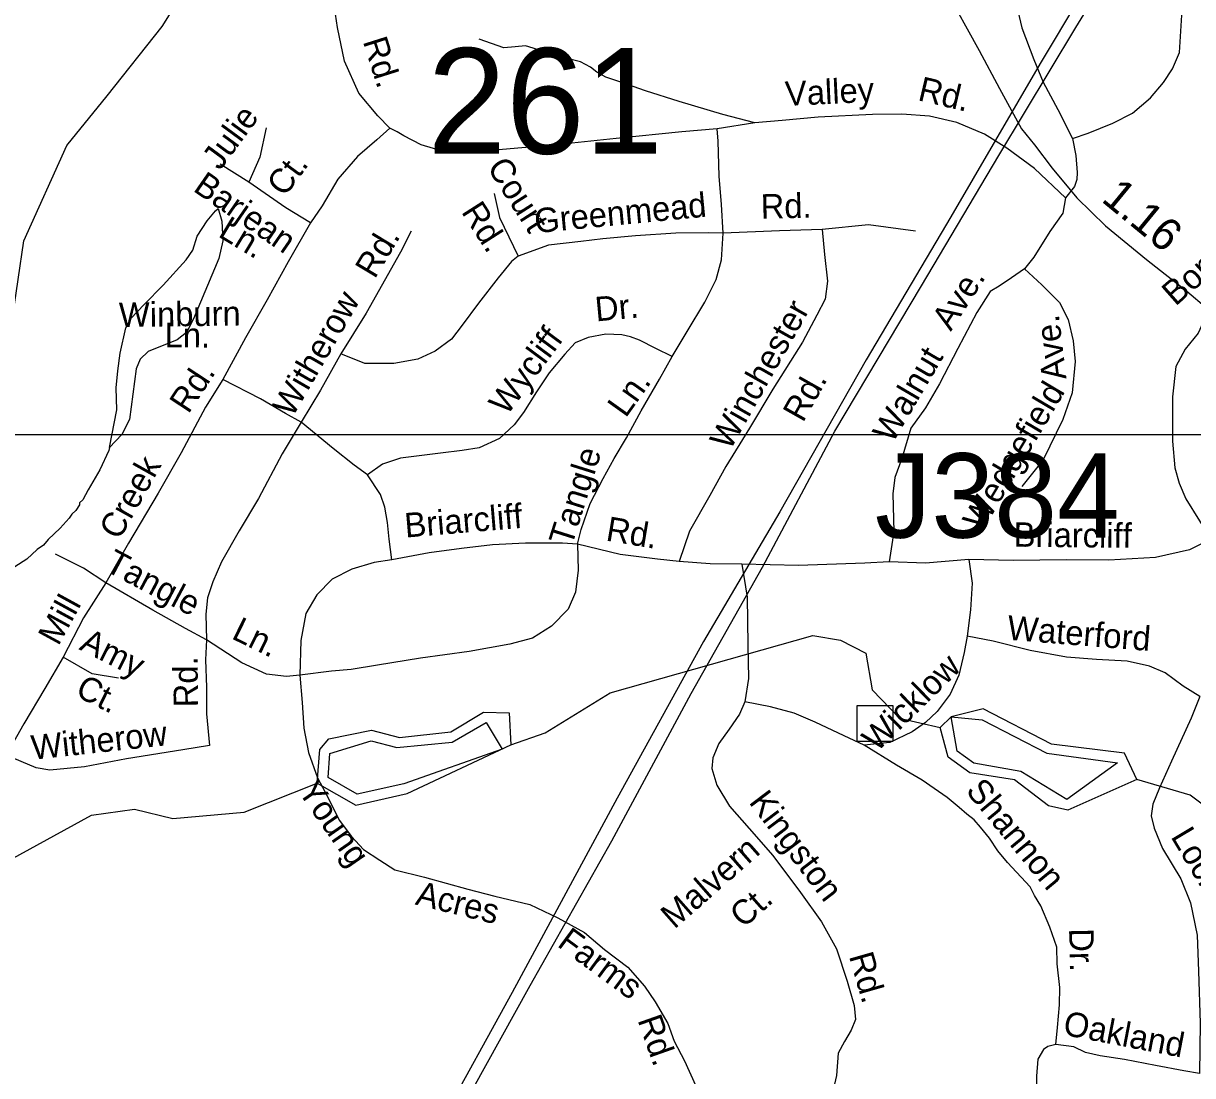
# Model space of a CAD drawing. Extents: x 1547597 to 1699558, y 810033 to 920809.
# Drawn here: x 1609893 to 1614437, y 872259 to 876347 of the extents above; entities that cross this region are included whole.
import ezdxf

# ---------------------------------------------------------------- set-up
doc = ezdxf.new("R2010")
doc.units = 0
for name, color, linetype in [('Exist Hydrographic Buffer Line', 7, 'Continuous'), ('Exist Hydrographic Creek Single Shore', 7, 'Continuous'), ('Exist Hydrographic Lake Shore', 7, 'Continuous'), ('Exist Hydrographic Misc Water Feature', 7, 'Continuous'), ('Exist Road Non-System Structure Non-Sys Other CELL', 7, 'Continuous'), ('Exist Road Non-System Structure Non-Sys Other Number Label', 7, 'Continuous'), ('Exist Road Non-System Type 51', 7, 'Continuous'), ('Exist Road Non-System Type 51 Label', 7, 'Continuous'), ('Exist Road Primary NC Service Mileage Hundredths English Label', 7, 'Continuous'), ('Exist Road Primary NC UnDivided 4 Lane Attributed', 7, 'Continuous'), ('Exist Road Secondary Structure Standard Bridge Number Label', 7, 'Continuous'), ('Exist Utilities Electrical Transmission Line', 7, 'Continuous'), ('Map Preparation Inset Cut Line', 7, 'Continuous')]:
    doc.layers.add(name, color=color, linetype=linetype)

msp = doc.modelspace()

# ---------------------------------------------------------------- linework, layer by layer
at = {"layer": 'Exist Hydrographic Buffer Line'}
for points in [[(1613498.8, 873653.5), (1613618.7, 873641.5), (1613870.4, 873511.6), (1614145.1, 873474.8), (1613947.8, 873331.8), (1613769, 873440.7), (1613586.4, 873473.5), (1613522.5, 873520.2), (1613498.8, 873653.5)], [(1611754.1, 873528), (1611371.7, 873393.1), (1611191.1, 873352.3), (1611077.5, 873417.1), (1611084.7, 873510.6), (1611245.3, 873559.8), (1611344.5, 873533.7), (1611559.2, 873554.8), (1611691.5, 873630.6), (1611754.1, 873528)]]:
    msp.add_lwpolyline(points, dxfattribs=at)
at = {"layer": 'Exist Hydrographic Creek Single Shore'}
for points in [[(1609445.7, 872957.8), (1609331.7, 873140.7), (1609333.7, 873308), (1609469.7, 873515.4), (1609597.7, 873778.7), (1609645.7, 874197.9), (1609613.7, 874329.9), (1609693.6, 874713.2), (1609850.7, 875201.6), (1609895.7, 875502.7), (1610062.2, 875873.5), (1610219.1, 876066.2), (1610432.7, 876335.4), (1610568.7, 876552.6), (1610812.7, 876757.8), (1611238.7, 876768.8), (1611405.7, 876840.8), (1611482.7, 876931.3), (1611482.7, 876957.5)], [(1611787.7, 873543.8), (1611921.7, 873590.4), (1612173.7, 873746.1), (1612960.7, 873969.7), (1613068.8, 873951.2), (1613167.7, 873899.9), (1613191.7, 873758.2), (1613297.7, 873647.7), (1613455.7, 873611.7)], [(1609445.7, 872957.8), (1609771.7, 873059.5), (1610158.7, 873271.6), (1610325.7, 873294.5), (1610474.8, 873258.6), (1610750.8, 873282.6), (1611035.7, 873394.9)], [(1617072.7, 871631), (1616556.7, 872278.3), (1616366.7, 872449.7), (1616201.8, 872551.5), (1615776.8, 872599.4), (1615303.7, 872786.4), (1614979.8, 872848.7), (1614814.8, 872960.3), (1614576.7, 873237.7), (1614427.8, 873349.1), (1614220.8, 873409.1)]]:
    msp.add_lwpolyline(points, dxfattribs=at)
at = {"layer": 'Exist Hydrographic Lake Shore'}
for points in [[(1614220.8, 873409.1), (1614171.7, 873511.8), (1613888.8, 873547.2), (1613623.7, 873683.9), (1613498.8, 873653.5), (1613455.7, 873611.7)], [(1611246.7, 873600.8), (1611354.7, 873572.3), (1611554.8, 873594.6), (1611680.8, 873670.7), (1611780.7, 873668.7), (1611787.7, 873543.8)], [(1611035.7, 873394.9), (1611045.7, 873526.1), (1611079.8, 873568), (1611246.7, 873600.8)], [(1613744.7, 873408.9), (1613570.7, 873435.4), (1613487.7, 873496.1), (1613455.7, 873611.7)], [(1611035.7, 873394.9), (1611184.7, 873309.9), (1611384.7, 873355.1), (1611787.7, 873543.8)], [(1614220.8, 873409.1), (1613951.7, 873289.8), (1613876.8, 873307.7), (1613744.7, 873408.9)]]:
    msp.add_lwpolyline(points, dxfattribs=at)
at = {"layer": 'Exist Hydrographic Misc Water Feature'}
for points in [[(1610650.9, 875627.6), (1610664.1, 875579.3), (1610668.3, 875503.2), (1610652.5, 875433.6), (1610554.8, 875199.9), (1610527.6, 875146.6), (1610490.8, 875117.5), (1610377.7, 875072.2), (1610346.9, 875043), (1610332, 875005.3), (1610305.2, 874808), (1610276.1, 874750.6), (1610228.3, 874700.2)], [(1610228.3, 874700.2), (1610256.5, 874845.7), (1610253.9, 874931.7), (1610260.9, 874997.6), (1610270, 875065.5), (1610291.5, 875165.1), (1610311.1, 875200.7), (1610362.7, 875255.2), (1610436.2, 875330.6), (1610525.7, 875429.2), (1610552.4, 875466.7), (1610569.2, 875520.4), (1610607, 875579.7), (1610639.7, 875619.1), (1610650.9, 875627.6)], [(1610228.3, 874700.2), (1610226, 874688.2), (1610190.8, 874612.8), (1610145.4, 874535), (1610123.9, 874496), (1610111.8, 874484.2), (1610111.6, 874476.2), (1610097.4, 874454.5), (1610081.1, 874440.7), (1610070.8, 874424.8), (1610036.3, 874385.5), (1609989.6, 874342.3), (1609971.3, 874320.6), (1609947, 874302.9), (1609906.4, 874265.6), (1609827.6, 874215), (1609787.3, 874197.6), (1609769.2, 874185.9), (1609722.5, 874140.7), (1609714.4, 874138.9), (1609710.5, 874126.3)]]:
    msp.add_lwpolyline(points, dxfattribs=at)
at = {"layer": 'Exist Road Non-System Structure Non-Sys Other CELL'}
msp.add_lwpolyline([(1613132.9, 873696.9), (1613271.8, 873696.9), (1613271.8, 873557.8), (1613132.9, 873557.8)], close=True, dxfattribs=at)
at = {"layer": 'Exist Road Non-System Type 51'}
for p, q in [((1612735.4, 875961.6), (1612589.4, 875937.8)), ((1610769.6, 875730.7), (1610657.5, 875800.3))]:
    msp.add_line(p, q, dxfattribs=at)
for points in [[(1613970.2, 875899.7), (1614030.5, 875921.1), (1614126.7, 875960), (1614203.2, 875999.1), (1614273.8, 876058.3), (1614324.4, 876117.7), (1614359, 876171.2), (1614385.7, 876234.9), (1614395.2, 876378.8), (1614405.5, 876582.7), (1614414, 876812.5), (1614420.4, 877028.3), (1614414.1, 877180.3), (1614407.2, 877264.5), (1614397.9, 877328.5)], [(1613519.2, 877232.5), (1613554.4, 877154.1), (1613601.6, 877079.7), (1613642.6, 876993.2), (1613675.4, 876890.9), (1613703.7, 876736.6), (1613720, 876584.4), (1613740.6, 876468.3), (1613773, 876330), (1613819.8, 876207.4), (1613856.8, 876119), (1613913.5, 876012.4), (1613970.2, 875899.7)], [(1611316.8, 875939.8), (1611271.4, 875987.8), (1611196.8, 876076.9), (1611140.9, 876201.2), (1611114, 876331.7), (1611087.1, 876514), (1611058.1, 876704.6), (1611026, 876894.1), (1610983.6, 877104.2)], [(1612735.4, 875961.6), (1612611.7, 875992.8), (1612442.3, 876044.4), (1612310.8, 876085.5), (1612219.1, 876118.4), (1612157.4, 876139.1), (1612121.6, 876157.4), (1612097.8, 876177.5), (1612058, 876197.9), (1611972.2, 876220.7), (1611874.6, 876251.7), (1611844.7, 876259.9), (1611804.6, 876256.3), (1611760.7, 876252.8), (1611665.1, 876285.6)], [(1613943.7, 875670.1), (1613823, 875783.5), (1613715.7, 875862.5), (1613628.4, 875917.3), (1613520.8, 875962.3), (1613415.1, 875987.3), (1613307.4, 875994.2), (1613193.3, 875993.4), (1612981.3, 875983.3), (1612841.4, 875970.7), (1612735.4, 875961.6)], [(1610836.9, 875941.6), (1610812.2, 875827.2), (1610769.6, 875730.7)], [(1611316.8, 875939.8), (1611267.4, 875895), (1611191.2, 875829.9), (1611115, 875742.4), (1611054.4, 875639.2), (1611009.6, 875571.9)], [(1612589.4, 875937.8), (1612452.4, 875926.1), (1612196.8, 875900.8), (1611950.4, 875873.9), (1611755.8, 875857.3), (1611615, 875842.8), (1611521.9, 875851.1), (1611439.1, 875875.9), (1611371.8, 875910.5), (1611345.9, 875926.4), (1611316.8, 875939.8)], [(1612612.6, 875532), (1612606.3, 875643.8), (1612597.8, 875753.4), (1612593.6, 875889.3), (1612589.4, 875937.8)], [(1613970.2, 875899.7), (1613983.5, 875833.6), (1613988.8, 875767.7), (1613987.2, 875740.9), (1613978.3, 875713.9), (1613943.7, 875670.1)], [(1611009.6, 875571.9), (1610913.1, 875630.2), (1610769.6, 875730.7)], [(1611723.1, 875685.9), (1611744.2, 875593.1), (1611815.8, 875443.4)], [(1613943.7, 875670.1), (1613933.3, 875610.5), (1613882.6, 875538.9), (1613819.8, 875439.5), (1613783.4, 875394)], [(1611009.6, 875571.9), (1610922.1, 875421.5), (1610841.4, 875273.4), (1610756.2, 875125.3), (1610668.7, 874963.8)], [(1612997.5, 875546.6), (1613006.4, 875449.3), (1613018.2, 875346), (1613009.3, 875275.3), (1612976.9, 875213.3), (1612921.5, 875108.3), (1612805.2, 874926), (1612715, 874775), (1612623, 874625.7), (1612560.6, 874512.8), (1612482.5, 874373.9), (1612442, 874257)], [(1612997.5, 875546.6), (1612831.5, 875540.8), (1612612.6, 875532)], [(1613360, 875540.7), (1613177.3, 875564.3), (1612997.5, 875546.6)], [(1611400.6, 875540.4), (1611358.4, 875458.2), (1611225.6, 875221.9), (1611126.6, 875063.7)], [(1612612.6, 875532), (1612555.7, 875534.1), (1612429.2, 875532), (1612271.6, 875522.2), (1612144.7, 875510.9), (1612060.3, 875500.3), (1611933.9, 875485.6), (1611815.8, 875443.4)], [(1612414.5, 875053.2), (1612473.5, 875150.2), (1612540.9, 875264.1), (1612585.2, 875352.7), (1612606.3, 875428.6), (1612612.6, 875532)], [(1611815.8, 875443.4), (1611790.5, 875422.3), (1611737.8, 875359), (1611662, 875259.9), (1611598.7, 875175.5), (1611556.6, 875120.7), (1611493.3, 875074.3), (1611425.9, 875042.7), (1611333.1, 875025.8), (1611219.9, 875026.2), (1611126.6, 875063.7)], [(1613783.4, 875394), (1613733.1, 875358.4), (1613684.8, 875327), (1613650.8, 875305.3), (1613598.1, 875223.7), (1613524.8, 875084.5), (1613453.6, 874947.3), (1613398.7, 874853.7), (1613342, 874774.4), (1613307, 874656.7), (1613280.3, 874583), (1613271.8, 874519.1), (1613276.4, 874373.1), (1613257.4, 874255.4)], [(1613783.4, 875394), (1613850.8, 875331.4), (1613920.1, 875262.8), (1613953.5, 875196.5), (1613972.7, 875114.2), (1613980.1, 875034.2), (1613969, 874912.4), (1613932.1, 874808.9), (1613856.6, 874651.5), (1613773.7, 874548.3)], [(1614488.3, 875210), (1614458.8, 875143.8), (1614408.1, 875082.2), (1614371.5, 875014.7), (1614358.5, 874896.7), (1614359, 874724.7), (1614367.9, 874620.7), (1614385.3, 874560.7), (1614410.9, 874500.4), (1614463.9, 874414), (1614507.3, 874343.5)], [(1612414.5, 875053.2), (1612351.2, 875084.8), (1612288, 875116.5), (1612252.2, 875129.1), (1612218.4, 875137.6), (1612157.3, 875139.7), (1612087.7, 875127), (1612037.2, 875105.9), (1611997.1, 875061.6), (1611936, 874989.9), (1611887.5, 874916.1), (1611836.9, 874836), (1611801.1, 874787.5), (1611744.2, 874734.7), (1611664.1, 874698.9), (1611598.4, 874687.6), (1611514.9, 874677.2), (1611358.3, 874658.4), (1611289.4, 874635.4), (1611231, 874593.6)], [(1611126.6, 875063.7), (1611048.6, 874922.4), (1610972.7, 874798)], [(1612047, 874323.6), (1612060.8, 874380.8), (1612095.5, 874481.5), (1612145.9, 874578.8), (1612189.2, 874656.9), (1612237.4, 874736.8), (1612294.3, 874842.3), (1612366, 874964.6), (1612414.5, 875053.2)], [(1610668.7, 874963.8), (1610600.5, 874856.8), (1610506.6, 874679.3), (1610416.8, 874522.6), (1610302, 874328.3), (1610214.3, 874173.8)], [(1610972.7, 874798), (1610911.6, 874831.7), (1610815.5, 874888.2), (1610668.7, 874963.8)], [(1610972.7, 874798), (1610899, 874675.1), (1610807.2, 874501.7), (1610732, 874376.4), (1610663.1, 874255.2), (1610629.7, 874177.9), (1610608.9, 874115.3), (1610602.6, 874052.6), (1610604.7, 873952.3)], [(1611231, 874593.6), (1611178.8, 874631.2), (1611097.4, 874696), (1610972.7, 874798)], [(1611324.9, 874263.6), (1611314.5, 874343), (1611308.2, 874407.7), (1611297.8, 874468.3), (1611281.1, 874516.3), (1611231, 874593.6)], [(1612047, 874323.6), (1612048.7, 874222.9), (1612038.3, 874137.4), (1612010.5, 874071.5), (1611946.3, 874005.5), (1611871.6, 873958.6), (1611783.5, 873935.4), (1611625.2, 873907), (1611437.2, 873880.8), (1611269.2, 873854.4), (1611167, 873837.2), (1611091, 873830), (1610967.9, 873814.5)], [(1612047, 874323.6), (1611989, 874327.2), (1611844.1, 874327.5), (1611716.8, 874321.2), (1611595.7, 874306.6), (1611470.4, 874289.9), (1611324.9, 874263.6)], [(1612442, 874257), (1612357.5, 874266.3), (1612212.4, 874283.3), (1612047, 874323.6)], [(1614507.3, 874343.5), (1614425.1, 874302.4), (1614292.8, 874271.6), (1614110.8, 874261.3), (1613945, 874262.9), (1613741, 874260.8), (1613567.2, 874264.5)], [(1610214.3, 874173.8), (1610126.6, 874230.2), (1610018.1, 874284.5)], [(1611324.9, 874263.6), (1611256, 874252.3), (1611170.4, 874227.2), (1611092.8, 874188.4), (1611033.7, 874126.5), (1610990.9, 874054.7), (1610972.1, 873950.2), (1610967.9, 873814.5)], [(1612685.7, 874246.8), (1612561.7, 874247.9), (1612442, 874257)], [(1613257.4, 874255.4), (1613163.3, 874250.3), (1612905.7, 874240.8), (1612685.7, 874246.8)], [(1612685.7, 874246.8), (1612706.5, 874118.5), (1612708.8, 873932.8), (1612711.5, 873802.6), (1612696.7, 873710.9)], [(1613567.2, 874264.5), (1613399.2, 874250), (1613257.4, 874255.4)], [(1613567.2, 874264.5), (1613580.3, 874172.4), (1613573.4, 874068.5), (1613560.5, 873966.7)], [(1610214.3, 874173.8), (1610127.2, 874037.1), (1610047.9, 873884.7)], [(1610604.7, 873952.3), (1610523.3, 873996.2), (1610395.9, 874067.2), (1610214.3, 874173.8)], [(1613560.5, 873966.7), (1613549.8, 873902.7), (1613529.1, 873815.1), (1613494.5, 873741.3), (1613443.9, 873673.9), (1613399.6, 873630.4), (1613347.3, 873594.8), (1613261, 873553.5), (1613160.9, 873542.6)], [(1614465.7, 873732.2), (1614400.1, 873772.7), (1614330.7, 873823.4), (1614269, 873850.1), (1614183.1, 873868.8), (1614063.4, 873875.8), (1613947.5, 873885), (1613805.7, 873910.3), (1613662.2, 873947.6), (1613560.5, 873966.7)], [(1610604.7, 873952.3), (1610600.5, 873875), (1610604.7, 873767.7), (1610604.7, 873665.3), (1610617.2, 873542.1)], [(1610967.9, 873814.5), (1610915.7, 873810.3), (1610838.5, 873818.6), (1610742.5, 873862.5), (1610604.7, 873952.3)], [(1610047.9, 873884.7), (1609976.9, 873763.5), (1609895.5, 873625.6), (1609826.6, 873504.5)], [(1610262.9, 873803.2), (1610160.6, 873819.9), (1610047.9, 873884.7)], [(1610967.9, 873814.5), (1610976.3, 873709.2), (1610983.2, 873608.9), (1611001.5, 873514.5), (1611037, 873416.3), (1611076.7, 873341.1), (1611120.5, 873251.3), (1611169, 873187.6), (1611214.6, 873137), (1611278.2, 873096.5), (1611336.7, 873058.5), (1611452.3, 873029.5), (1611621, 872983.9), (1611725, 872956.5), (1611861, 872924.1), (1611970.4, 872872.1), (1612074.4, 872814.6), (1612151.1, 872748.8), (1612242, 872680.4), (1612307.1, 872606.4), (1612348.2, 872546.1), (1612397.7, 872461.2), (1612421.8, 872393.1), (1612463.1, 872316.1), (1612504.8, 872222.2)], [(1614465.7, 873732.2), (1614431, 873648.4), (1614355.6, 873481.3), (1614308.6, 873377.8), (1614282.1, 873314.1), (1614275.6, 873268.2), (1614287.2, 873220.1), (1614320.4, 873141.8), (1614391.3, 873023.1), (1614428.4, 872930.9), (1614455.3, 872804.7), (1614460, 872664.7), (1614466.1, 872462.6), (1614464.4, 872266.7)], [(1612696.7, 873710.9), (1612676.3, 873663.1), (1612635.9, 873605.5), (1612595.3, 873549.9), (1612572.8, 873494.1), (1612568.5, 873452.1), (1612587.8, 873388.1), (1612637, 873305.7), (1612714.3, 873218.8), (1612805.2, 873114.1), (1612913.8, 872971), (1612994.7, 872856.3), (1613053.8, 872751.9), (1613094.5, 872625.6), (1613121.6, 872531.4), (1613127.1, 872477.2), (1613110.8, 872435.5), (1613084.3, 872391.6), (1613060, 872345.9), (1613053.2, 872260), (1613033.1, 872174.8)], [(1613160.9, 873542.6), (1613083.2, 873579.4), (1612969.8, 873632.3), (1612888.3, 873667.2), (1612796.5, 873691.9), (1612696.7, 873710.9)], [(1610617.2, 873542.1), (1610512.8, 873525.4), (1610294.4, 873489.5), (1610131.4, 873458.5), (1609995.7, 873446), (1609943.5, 873454.3), (1609826.6, 873504.5)], [(1613905.7, 872380), (1613912.3, 872445.9), (1613919.1, 872533.8), (1613921.6, 872601.8), (1613910.5, 872693.8), (1613909.2, 872757.7), (1613882, 872836.1), (1613846.6, 872918.3), (1613823, 872958.6), (1613805.3, 872992.8), (1613717.2, 873087), (1613679.9, 873132.2), (1613647.3, 873182.1), (1613612.5, 873224.6), (1613587.9, 873252.7), (1613560.1, 873274.9), (1613530.2, 873300.7), (1613482.8, 873339.5), (1613433.2, 873374.1), (1613385.5, 873406.5), (1613286, 873465.4), (1613160.9, 873542.6)], [(1613905.7, 872380), (1613873.8, 872372.2), (1613857.5, 872360.5), (1613835.3, 872322.8), (1613830.6, 872256.8), (1613829.9, 872182.8), (1613841.3, 872104.7), (1613848.6, 872040.7), (1613845.7, 871946.7), (1613833.2, 871906.5)], [(1614464.4, 872266.7), (1614402.3, 872277.4), (1614292.7, 872298.5), (1614172.9, 872321.5), (1614077.2, 872336.5), (1614021.4, 872349), (1613975.6, 872371.3), (1613905.7, 872380)]]:
    msp.add_lwpolyline(points, dxfattribs=at)
at = {"layer": 'Exist Road Primary NC UnDivided 4 Lane Attributed'}
msp.add_lwpolyline([(1612670.9, 877359.8), (1612690.9, 877346.9), (1612845.7, 877214.6), (1612991.3, 877086.6), (1613092.4, 876996), (1613210.8, 876872.5), (1613265.4, 876805.9), (1613332, 876720.1), (1613397.9, 876618.8), (1613474.4, 876484.2), (1613607.6, 876242.5), (1613687, 876094.4), (1613772.7, 875938), (1613822.3, 875876.2), (1613891.1, 875784.8), (1613987.4, 875670), (1614098.7, 875560.8), (1614257.4, 875430.4), (1614414.7, 875307.1), (1614491.3, 875242.7)], dxfattribs=at)
at = {"layer": 'Exist Utilities Electrical Transmission Line'}
for points in [[(1614154, 876710.1), (1613844.3, 876191.9), (1613498, 875595.9), (1613167.9, 875039.9), (1612833.5, 874450), (1612535.9, 873945.5), (1612201.4, 873337.5), (1611793.2, 872582.4), (1611511.7, 872071.8), (1611073.3, 871293), (1610687.5, 870575.6), (1610414, 870066.9), (1610034.4, 869377.4)], [(1610266.2, 869714.7), (1610623.3, 870370.4), (1610886.3, 870845.3), (1611186.3, 871391.6), (1611425, 871820.8), (1611637, 872202.3), (1611863.4, 872609.6), (1612179.6, 873171.7), (1612487.8, 873744.2), (1612765.1, 874234.8), (1613046.8, 874763.4), (1613382.9, 875327.3), (1613684.5, 875833.7), (1613983.8, 876332.1), (1614193.5, 876673.7)]]:
    msp.add_lwpolyline(points, dxfattribs=at)
at = {"layer": 'Map Preparation Inset Cut Line'}
for points in [[(1633724, 874749.3), (1571208, 874749.3), (1571208, 917817.4), (1633724, 917817.4)], [(1633724, 874749.3), (1571208, 874749.3), (1571208, 831307.2), (1633724, 831307.2)]]:
    msp.add_lwpolyline(points, close=True, dxfattribs=at)

# ---------------------------------------------------------------- texts
at = {"layer": 'Exist Road Non-System Structure Non-Sys Other Number Label'}
msp.add_text('J384', height=328.08, dxfattribs=at).set_placement((1613202.4, 874349.2))
at = {"layer": 'Exist Road Non-System Type 51 Label'}
for s, rotation, p in [('Rd.', 287.5444, (1611212, 876277.9)), ('Rd.', 346.7199, (1613365.5, 876049.5)), ('Valley', 2.729, (1612855.3, 876026.5)), ('Julie', 53.7002, (1610657.6, 875773.1)), ('Court', 302.5555, (1611692.9, 875788.6)), ('Ct.', 53.7002, (1610909.1, 875669.9)), ('Barjean', 325.2797, (1610549.1, 875698.8)), ('Greenmead', 5.5353, (1611883.6, 875532.3)), ('Rd.', 1.2617, (1612759.6, 875588.5)), ('Rd.', 302.5555, (1611593.1, 875615.5)), ('Bonbrook', 41.4162, (1614370.3, 875246.1)), ('Ln.', 328.8233, (1610646.3, 875521.4)), ('Rd.', 58.9411, (1611258.8, 875351.5)), ('Ave.', 57.1464, (1613497.4, 875148.5)), ('Witherow', 59.9419, (1610938.3, 874812.8)), ('Dr.', 5.3535, (1612119.2, 875189.2)), ('Winburn', 0.7576, (1610265.3, 875167.5)), ('Winchester', 60.5281, (1612638.7, 874684.1)), ('Ln.', 359.5045, (1610442.1, 875089.4)), ('Ave.', 96.7613, (1613946.9, 874967)), ('Wycliff', 53.4331, (1611771.9, 874820)), ('Walnut', 59.5765, (1613270.5, 874712.1)), ('Rd.', 56.7097, (1610534.6, 874827.2)), ('Ln.', 54.4389, (1612233.8, 874811.7)), ('Rd.', 60.5281, (1612922.6, 874793.4)), ('Wedgefield', 59.394, (1613620, 874371.2)), ('Tangle', 72.4912, (1612024.2, 874312.2)), ('Creek', 60.6897, (1610265.8, 874336.1)), ('Briarcliff', 4.7797, (1611378.4, 874349.4)), ('Rd.', 350.4517, (1612153.8, 874338.5)), ('Briarcliff', 359.4583, (1613741.3, 874314)), ('Tangle', 332.035, (1610205.3, 874223.7)), ('Mill', 61.3166, (1610029.3, 873925.5)), ('Waterford', 355.482, (1613714.2, 873952.8)), ('Ln.', 333.9109, (1610698.2, 873959.1)), ('Amy', 333.4504, (1610106.5, 873916)), ('Rd.', 90.5347, (1610572.2, 873690.6)), ('Wicklow', 44.4907, (1613209.8, 873512.9)), ('Ct.', 333.4504, (1610090.8, 873736.4)), ('Witherow', 6.1553, (1609929.1, 873486.1)), ('Young', 304.769, (1610957.8, 873365)), ('Kingston', 307.1874, (1612709.9, 873321.2)), ('Shannon', 309.5452, (1613552, 873364.4)), ('Loch', 300.8236, (1614350.1, 873188)), ('Malvern', 41.3691, (1612423.1, 872825.9)), ('Acres', 346.1737, (1611413.1, 872924.5)), ('Ct.', 41.3691, (1612691.2, 872829)), ('Farms', 323.5846, (1611963.9, 872764.2)), ('Dr.', 271.1713, (1613956.9, 872830.5)), ('Rd.', 286.0523, (1613101.1, 872723.6)), ('Oakland', 349.1101, (1613929.7, 872418.4)), ('Rd.', 289.4307, (1612279.3, 872475.2))]:
    msp.add_text(s, height=95, rotation=rotation, dxfattribs=at).set_placement(p)
at = {"layer": 'Exist Road Primary NC Service Mileage Hundredths English Label'}
msp.add_text('1.16', height=125, rotation=320.5993, dxfattribs=at).set_placement((1614078.1, 875658.7))
at = {"layer": 'Exist Road Secondary Structure Standard Bridge Number Label'}
msp.add_text('261', height=410.1, dxfattribs=at).set_placement((1611463.8, 875841.2))

doc.saveas('drawing.dxf')
